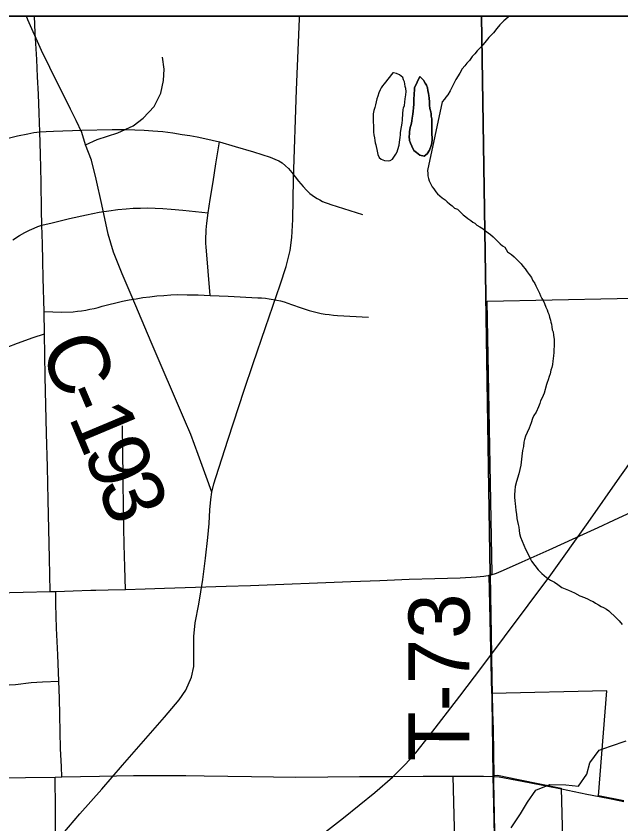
# Model space of a CAD drawing. Extents: x -6.1 to 38, y -7.7 to 22.
# Drawn here: x 6.533 to 7.096, y 20.148 to 20.9 of the extents above; entities that cross this region are included whole.
import ezdxf

# ---------------------------------------------------------------- set-up
doc = ezdxf.new("R2010")
doc.units = 0
for name, color, linetype in [('GM_X_City_Street', 7, 'Continuous'), ('GM_X_Corporation', 7, 'Continuous'), ('GM_X_County_Road', 7, 'Continuous'), ('GM_X_County_Road_Text', 7, 'Continuous'), ('GM_X_Minor_Lake', 7, 'Continuous'), ('GM_X_Minor_River', 7, 'Continuous'), ('GM_X_State_Route', 7, 'Continuous'), ('GM_X_Township_Road', 7, 'Continuous'), ('GM_X_Township_Road_Text', 7, 'Continuous'), ('GM_X_US_Route', 7, 'Continuous'), ('SH_Data', 7, 'Continuous')]:
    doc.layers.add(name, color=color, linetype=linetype)

msp = doc.modelspace()

# ---------------------------------------------------------------- linework, layer by layer
at = {"layer": 'GM_X_City_Street'}
msp.add_line((6.55967, 20.60449), (6.55938, 20.62507), dxfattribs=at)
for points in [[(6.55938, 20.62507), (6.55859, 20.65613), (6.55819, 20.67216), (6.55778, 20.68819), (6.55727, 20.70538), (6.55704, 20.71955), (6.55647, 20.74562), (6.5559, 20.77168), (6.55527, 20.79229), (6.55462, 20.8098), (6.55398, 20.82729), (6.55325, 20.84344), (6.55252, 20.85959), (6.55114, 20.88439), (6.55027, 20.9)], [(6.51841, 20.78448), (6.53466, 20.78855), (6.54424, 20.79063), (6.54986, 20.79167), (6.55527, 20.79229), (6.56131, 20.79271), (6.56797, 20.79303), (6.59452, 20.794), (6.62265, 20.79467), (6.63485, 20.79453), (6.6437, 20.79432), (6.65245, 20.79392), (6.66049, 20.79342), (6.66995, 20.79252), (6.679, 20.79131), (6.68794, 20.79002), (6.6949, 20.78888), (6.70191, 20.7876), (6.70888, 20.78619), (6.71579, 20.78466), (6.72271, 20.783)], [(6.71375, 20.64013), (6.71198, 20.6627), (6.7102, 20.68527), (6.70991, 20.68842), (6.70978, 20.69158), (6.71002, 20.70107), (6.71031, 20.70422), (6.71073, 20.70736), (6.71206, 20.71691), (6.71385, 20.72939), (6.71653, 20.74597), (6.71922, 20.76255), (6.72271, 20.783)], [(6.72271, 20.783), (6.73712, 20.77864), (6.75412, 20.77363), (6.7697, 20.76869), (6.77415, 20.76702), (6.77764, 20.76526), (6.78076, 20.76336), (6.78388, 20.76084), (6.78669, 20.75822), (6.79001, 20.75441), (6.79624, 20.74646), (6.80037, 20.74143), (6.80359, 20.73792), (6.80653, 20.73506), (6.80876, 20.73336), (6.81108, 20.73176), (6.81345, 20.73028), (6.81591, 20.72892), (6.81842, 20.72766), (6.82098, 20.72652), (6.82358, 20.72551), (6.82623, 20.72463), (6.85568, 20.71529)], [(6.53023, 20.69189), (6.53638, 20.69579), (6.54149, 20.69875), (6.54581, 20.70096), (6.54999, 20.70285), (6.55359, 20.70436), (6.55727, 20.70538), (6.56669, 20.70759), (6.583, 20.71164), (6.59879, 20.71521), (6.6105, 20.71759), (6.61959, 20.71898), (6.62794, 20.72004), (6.63564, 20.7207), (6.64227, 20.72119), (6.64915, 20.72143), (6.65537, 20.72151), (6.66258, 20.72135), (6.66987, 20.72086), (6.67765, 20.72029), (6.68845, 20.71939), (6.71206, 20.71691)], [(6.55938, 20.62507), (6.5755, 20.62465), (6.5865, 20.62497), (6.59039, 20.62533), (6.59427, 20.62583), (6.59816, 20.62644), (6.60199, 20.62718), (6.60583, 20.62803), (6.60963, 20.62898), (6.61342, 20.63007), (6.61967, 20.63175), (6.62593, 20.6333), (6.63223, 20.63471), (6.63858, 20.63597), (6.64498, 20.63709), (6.65133, 20.63808), (6.65777, 20.63893), (6.66417, 20.63963), (6.67061, 20.64019), (6.67711, 20.64062), (6.68355, 20.6409), (6.69262, 20.64073), (6.70273, 20.64055), (6.71375, 20.64013), (6.73066, 20.63929), (6.75811, 20.63791), (6.76171, 20.63773), (6.76527, 20.63742), (6.76882, 20.63698), (6.77237, 20.63642), (6.77588, 20.63574), (6.77938, 20.63493), (6.78284, 20.634), (6.78631, 20.63296), (6.78967, 20.63179), (6.79857, 20.62854), (6.80222, 20.62728), (6.80592, 20.62614), (6.80961, 20.62512), (6.81335, 20.62422), (6.81709, 20.62344), (6.82088, 20.62279), (6.82472, 20.62227), (6.82852, 20.62185), (6.83235, 20.62158), (6.86111, 20.61992)], [(6.52485, 20.59193), (6.53462, 20.59557), (6.5492, 20.60094), (6.55967, 20.60449)], [(6.56491, 20.36455), (6.56423, 20.39562), (6.56364, 20.42256), (6.56305, 20.4495), (6.56233, 20.48056), (6.56161, 20.51163), (6.561, 20.5381), (6.56038, 20.56457), (6.56002, 20.58453), (6.55967, 20.60449)], [(6.63518, 20.36655), (6.63455, 20.38737), (6.63391, 20.4082), (6.63363, 20.42394), (6.63334, 20.43968), (6.63292, 20.47075), (6.6326, 20.49471), (6.63227, 20.51866)], [(6.5757, 20.192), (6.57536, 20.20147), (6.57456, 20.21846), (6.57386, 20.24952), (6.57351, 20.26526), (6.57316, 20.281), (6.57203, 20.3057), (6.5709, 20.3304), (6.57014, 20.35288), (6.57025, 20.36466)], [(6.36108, 20.27411), (6.38234, 20.27433), (6.39851, 20.2745), (6.41672, 20.27478), (6.43494, 20.27506), (6.46176, 20.27528), (6.48065, 20.27606), (6.49855, 20.27664), (6.52103, 20.27742), (6.53271, 20.278), (6.54721, 20.27985), (6.55791, 20.28045), (6.57316, 20.281)], [(6.57703, 19.71095), (6.57638, 19.73946), (6.57574, 19.76797), (6.57506, 19.79903), (6.5747, 19.8155), (6.57435, 19.83196), (6.57383, 19.86302), (6.57352, 19.88194), (6.5732, 19.90086), (6.57245, 19.93056), (6.57171, 19.96027), (6.57125, 19.97891), (6.57089, 20.00998), (6.57059, 20.03563), (6.57029, 20.06128), (6.57017, 20.09234), (6.57009, 20.11299), (6.57, 20.13363), (6.56981, 20.16275), (6.56962, 20.19187)], [(6.94663, 19.8445), (6.94727, 19.84835), (6.94663, 19.87941), (6.94598, 19.91048), (6.94533, 19.94154), (6.94469, 19.9726), (6.94404, 20.00366), (6.94339, 20.03472), (6.94274, 20.06579), (6.94224, 20.08964), (6.94175, 20.11349), (6.94113, 20.14455), (6.94065, 20.16868), (6.94018, 20.19281)]]:
    msp.add_lwpolyline(points, dxfattribs=at)
at = {"layer": 'GM_X_Corporation'}
for points in [[(4.22089, 19.39843), (4.27649, 19.3997), (4.32704, 19.40086), (4.34441, 19.40116), (4.39909, 19.40211), (4.59553, 19.40667), (4.87412, 19.41274), (4.97606, 19.41491), (5.07728, 19.4172), (5.13005, 19.41862), (5.18283, 19.42005), (5.26822, 19.42235), (5.32463, 19.42402), (6.10501, 19.44291), (6.34755, 19.45258), (6.9731, 19.47266), (6.99327, 19.47331), (6.9774, 20.19314), (6.97663, 20.24175), (6.97563, 20.30513), (6.97445, 20.38052), (6.96628, 20.9), (2.1, 20.9)], [(8.04941, 20.9), (3.3101, 20.9)], [(7.14717, 20.9), (4.37651, 20.9)], [(7.09878, 20.16988), (7.07542, 20.17458), (7.08315, 20.27204), (6.97611, 20.26959), (6.97356, 20.3798), (6.97636, 20.38108), (6.97156, 20.63481), (7.15304, 20.63837)], [(6.99642, 19.21465), (6.99537, 19.2963), (6.99336, 19.45142), (6.99328, 19.45811), (6.99291, 19.47381), (6.98563, 19.7993), (6.97797, 20.18781), (6.97788, 20.19349), (6.98138, 20.19354), (7.00076, 20.18964), (7.0406, 20.18161), (7.04939, 19.85064), (7.10715, 19.85216)]]:
    msp.add_lwpolyline(points, dxfattribs=at)
msp.add_lwpolyline([(8.9, 19.53649), (8.9, 20.9), (6.96628, 20.9), (6.97445, 20.38052), (6.97563, 20.30513), (6.97663, 20.24175), (6.9774, 20.19314), (6.99327, 19.47331), (8.77312, 19.53228), (8.77571, 19.53237)], close=True, dxfattribs=at)
at = {"layer": 'GM_X_County_Road'}
for points in [[(6.71531, 20.45717), (6.71009, 20.47159), (6.70278, 20.49206), (6.69588, 20.51066), (6.68983, 20.52424), (6.6589, 20.59674), (6.64112, 20.63862), (6.63198, 20.66015), (6.62399, 20.68044), (6.61886, 20.69724), (6.61313, 20.7247), (6.6078, 20.74827), (6.60329, 20.76589), (6.59796, 20.78024), (6.59428, 20.79172), (6.58915, 20.80299), (6.58403, 20.81344), (6.57788, 20.82553), (6.5703, 20.84069), (6.56456, 20.85217), (6.55677, 20.86816), (6.54427, 20.89664), (6.54294, 20.9)], [(6.7211, 20.04832), (6.72854, 20.06081), (6.73424, 20.07037), (6.73916, 20.07601), (6.75824, 20.09151), (6.79602, 20.12134), (6.83803, 20.15389), (6.86721, 20.17741), (6.88371, 20.19172), (6.89583, 20.20385), (6.90538, 20.21459), (6.9181, 20.2305), (6.94634, 20.26728), (6.96662, 20.29412), (7.03104, 20.38022), (7.06583, 20.42893), (7.09526, 20.47089), (7.13583, 20.52815)], [(6.36246, 20.18786), (6.38965, 20.18848), (6.41683, 20.18909), (6.44716, 20.18967), (6.4775, 20.19025), (6.50856, 20.19085), (6.52522, 20.19117), (6.54189, 20.19149), (6.56962, 20.19187), (6.5757, 20.192)], [(6.5757, 20.192), (6.59326, 20.19243), (6.61084, 20.19286), (6.62674, 20.19312), (6.64265, 20.19338), (6.69128, 20.19332), (6.70835, 20.19313), (6.73038, 20.19274), (6.7524, 20.19235), (6.77295, 20.19215), (6.79349, 20.19196), (6.82324, 20.19214), (6.853, 20.1923), (6.88407, 20.19248), (6.91212, 20.19265), (6.94018, 20.19281), (6.96816, 20.19264), (6.97807, 20.19247)], [(6.97807, 20.19247), (6.98287, 20.19207), (6.99923, 20.18914), (7.01079, 20.18684), (7.04081, 20.18091)], [(7.04081, 20.18091), (7.06447, 20.17604), (7.0758, 20.17379)], [(7.0758, 20.17379), (7.08704, 20.17163), (7.09903, 20.16903)]]:
    msp.add_lwpolyline(points, dxfattribs=at)
at = {"layer": 'GM_X_Minor_Lake'}
for points in [[(6.88389, 20.84718), (6.87572, 20.83714), (6.87423, 20.83522), (6.87313, 20.83329), (6.87202, 20.83137), (6.87093, 20.82869), (6.86985, 20.82563), (6.86914, 20.82296), (6.86843, 20.82028), (6.86771, 20.81761), (6.867, 20.81494), (6.86629, 20.81226), (6.86558, 20.80921), (6.86564, 20.80617), (6.86568, 20.80388), (6.86573, 20.80122), (6.86578, 20.79818), (6.86584, 20.79514), (6.86589, 20.7921), (6.86632, 20.78945), (6.86675, 20.78679), (6.86717, 20.78414), (6.86759, 20.78225), (6.868, 20.78035), (6.86925, 20.77429), (6.87006, 20.77126), (6.87125, 20.76862), (6.87318, 20.76676), (6.87624, 20.76567), (6.87966, 20.76535), (6.88155, 20.76577), (6.88343, 20.76694), (6.88492, 20.76887), (6.88677, 20.77156), (6.88787, 20.77386), (6.88859, 20.77578), (6.88965, 20.77998), (6.88999, 20.78265), (6.89032, 20.78493), (6.89066, 20.78722), (6.891, 20.78951), (6.89097, 20.79141), (6.89131, 20.7937), (6.892, 20.79713), (6.8927, 20.80057), (6.89303, 20.80361), (6.893, 20.80551), (6.89334, 20.80742), (6.89331, 20.80932), (6.89362, 20.81275), (6.89397, 20.81466), (6.89469, 20.81695), (6.89534, 20.82305), (6.89568, 20.82495), (6.89603, 20.82686), (6.89636, 20.82991), (6.89593, 20.83256), (6.89551, 20.83446), (6.89509, 20.83711), (6.89467, 20.839), (6.89388, 20.84089), (6.89309, 20.84278), (6.89, 20.84538), (6.88732, 20.84648), (6.88465, 20.84719), (6.88389, 20.84718)], [(6.88389, 20.84718), (6.87572, 20.83714), (6.87423, 20.83522), (6.87313, 20.83329), (6.87202, 20.83137), (6.87093, 20.82869), (6.86985, 20.82563), (6.86914, 20.82296), (6.86843, 20.82028), (6.86771, 20.81761), (6.867, 20.81494), (6.86629, 20.81226), (6.86558, 20.80921), (6.86564, 20.80617), (6.86568, 20.80388), (6.86573, 20.80122), (6.86578, 20.79818), (6.86584, 20.79514), (6.86589, 20.7921), (6.86632, 20.78945), (6.86675, 20.78679), (6.86717, 20.78414), (6.86759, 20.78225), (6.868, 20.78035), (6.86925, 20.77429), (6.87006, 20.77126), (6.87125, 20.76862), (6.87318, 20.76676), (6.87624, 20.76567), (6.87966, 20.76535), (6.88155, 20.76577), (6.88343, 20.76694), (6.88492, 20.76887)], [(6.88492, 20.76887), (6.88677, 20.77156), (6.88787, 20.77386), (6.88859, 20.77578), (6.88965, 20.77998), (6.88999, 20.78265), (6.89032, 20.78493), (6.89066, 20.78722), (6.891, 20.78951), (6.89097, 20.79141), (6.89131, 20.7937), (6.892, 20.79713), (6.8927, 20.80057), (6.89303, 20.80361), (6.893, 20.80551), (6.89334, 20.80742), (6.89331, 20.80932), (6.89362, 20.81275), (6.89397, 20.81466), (6.89469, 20.81695), (6.89534, 20.82305), (6.89568, 20.82495), (6.89603, 20.82686), (6.89636, 20.82991), (6.89593, 20.83256), (6.89551, 20.83446), (6.89509, 20.83711), (6.89467, 20.839), (6.89388, 20.84089), (6.89309, 20.84278), (6.89, 20.84538), (6.88732, 20.84648), (6.88465, 20.84719), (6.88389, 20.84718)], [(6.90908, 20.84393), (6.90395, 20.83319), (6.904, 20.83053), (6.90366, 20.82862), (6.9037, 20.82596), (6.90336, 20.82405), (6.90339, 20.82215), (6.90343, 20.82025), (6.90347, 20.81797), (6.90315, 20.81454), (6.90282, 20.81149), (6.90249, 20.80883), (6.90215, 20.80692), (6.9018, 20.80501), (6.90146, 20.80272), (6.90112, 20.80044), (6.90078, 20.79815), (6.90006, 20.79624), (6.89937, 20.79242), (6.89941, 20.79014), (6.89906, 20.78823), (6.89951, 20.78444), (6.90032, 20.78179), (6.9015, 20.77915), (6.90348, 20.775), (6.90579, 20.77314), (6.90887, 20.77054), (6.91306, 20.76985), (6.91569, 20.7718), (6.9179, 20.77526)], [(6.90908, 20.84393), (6.91062, 20.84243), (6.91256, 20.84057), (6.91413, 20.83755), (6.9153, 20.83567), (6.9161, 20.8334), (6.91653, 20.83075), (6.91696, 20.8281), (6.91737, 20.8262), (6.9178, 20.82355), (6.91786, 20.82013), (6.91791, 20.81709), (6.91835, 20.81405), (6.91916, 20.81102), (6.91957, 20.80913), (6.91962, 20.80685), (6.92004, 20.80458), (6.92008, 20.8023), (6.92011, 20.8004), (6.92015, 20.79812), (6.92019, 20.79621), (6.92023, 20.79394), (6.92026, 20.79203), (6.9203, 20.78975), (6.92035, 20.78709), (6.92038, 20.78519), (6.92007, 20.78176), (6.91936, 20.77871), (6.9179, 20.77526), (6.91569, 20.7718), (6.91306, 20.76985), (6.90887, 20.77054), (6.90579, 20.77314), (6.90348, 20.775), (6.9015, 20.77915), (6.90032, 20.78179), (6.89951, 20.78444), (6.89906, 20.78823), (6.89941, 20.79014), (6.89937, 20.79242), (6.90006, 20.79624), (6.90078, 20.79815), (6.90112, 20.80044), (6.90146, 20.80272), (6.9018, 20.80501), (6.90215, 20.80692), (6.90249, 20.80883), (6.90282, 20.81149), (6.90315, 20.81454), (6.90347, 20.81797), (6.90343, 20.82025), (6.90339, 20.82215), (6.90336, 20.82405), (6.9037, 20.82596), (6.90366, 20.82862), (6.904, 20.83053), (6.90395, 20.83319), (6.90908, 20.84393)], [(6.9179, 20.77526), (6.91936, 20.77871), (6.92007, 20.78176), (6.92038, 20.78519), (6.92035, 20.78709), (6.9203, 20.78975), (6.92026, 20.79203), (6.92023, 20.79394), (6.92019, 20.79621), (6.92015, 20.79812), (6.92011, 20.8004), (6.92008, 20.8023), (6.92004, 20.80458), (6.91962, 20.80685), (6.91957, 20.80913), (6.91916, 20.81102), (6.91835, 20.81405), (6.91791, 20.81709), (6.91786, 20.82013), (6.9178, 20.82355), (6.91737, 20.8262), (6.91696, 20.8281), (6.91653, 20.83075), (6.9161, 20.8334), (6.9153, 20.83567), (6.91413, 20.83755), (6.91256, 20.84057), (6.91062, 20.84243), (6.90908, 20.84393)]]:
    msp.add_lwpolyline(points, dxfattribs=at)
at = {"layer": 'GM_X_Minor_River'}
for points in [[(6.99252, 20.9), (6.99138, 20.89904), (6.98727, 20.89554), (6.98353, 20.89205)], [(6.98353, 20.89205), (6.98056, 20.88858), (6.97759, 20.88434), (6.97311, 20.88008), (6.9694, 20.87545), (6.96568, 20.8712), (6.96232, 20.86772), (6.96009, 20.86502), (6.95786, 20.86232), (6.95526, 20.85885), (6.95265, 20.85614), (6.9508, 20.85383), (6.94857, 20.85113), (6.94636, 20.8469), (6.94267, 20.84113), (6.94082, 20.83806), (6.93936, 20.83499), (6.93716, 20.83039), (6.93495, 20.82693), (6.93309, 20.82461), (6.93198, 20.82269), (6.92975, 20.82037)], [(6.92975, 20.82037), (6.91609, 20.75625), (6.91651, 20.75359), (6.91655, 20.75132), (6.91697, 20.74904), (6.91778, 20.74677), (6.91857, 20.74489), (6.92053, 20.74112), (6.92209, 20.73925), (6.92403, 20.73662), (6.92559, 20.73475), (6.92752, 20.73288), (6.92983, 20.73102), (6.93252, 20.72917), (6.93445, 20.7273), (6.93677, 20.72544), (6.93908, 20.72358), (6.9414, 20.72134), (6.94407, 20.72025), (6.94755, 20.71689), (6.94949, 20.71502), (6.9518, 20.71316), (6.95372, 20.71168), (6.95642, 20.70982), (6.95834, 20.70833), (6.96026, 20.70723), (6.96219, 20.70536), (6.96488, 20.70389), (6.96795, 20.70204), (6.97026, 20.70018), (6.97257, 20.69832), (6.97488, 20.69684), (6.9772, 20.6946), (6.97913, 20.69274), (6.98145, 20.6905), (6.98377, 20.68826), (6.98608, 20.6864), (6.988, 20.68491)], [(6.988, 20.68491), (6.99074, 20.68078), (6.9942, 20.67818), (6.9969, 20.67594), (7.00347, 20.6696), (7.00503, 20.66734), (7.00698, 20.66472), (7.00892, 20.66209), (7.01087, 20.65946), (7.01281, 20.65684), (7.014, 20.65419), (7.01595, 20.65119), (7.01713, 20.64893), (7.01831, 20.64667), (7.01911, 20.64478), (7.02029, 20.64214), (7.02147, 20.63988), (7.02266, 20.63724), (7.02383, 20.63536), (7.02502, 20.63272), (7.02622, 20.62932), (7.02741, 20.62668), (7.02821, 20.62441), (7.029, 20.62252), (7.02981, 20.61988), (7.03061, 20.61723), (7.03103, 20.61534), (7.03144, 20.61344), (7.03187, 20.61079), (7.0323, 20.60813), (7.03309, 20.60625), (7.03352, 20.60321), (7.03398, 20.59904), (7.03404, 20.596), (7.03409, 20.59296), (7.03376, 20.58991), (7.03382, 20.58687), (7.03349, 20.58382), (7.03315, 20.58154), (7.03282, 20.57887), (7.0325, 20.57582), (7.03179, 20.57315), (7.03107, 20.57047), (7.03038, 20.56704), (7.02928, 20.56474), (7.02857, 20.56168), (7.02748, 20.559), (7.02676, 20.55709), (7.02462, 20.54906), (7.0228, 20.54485), (7.02133, 20.54216), (7.02061, 20.53948), (7.01953, 20.53643), (7.01734, 20.53144), (7.01512, 20.52836), (7.01403, 20.52568), (7.01258, 20.52147), (7.01077, 20.5165), (7.00894, 20.51266), (7.00748, 20.50921), (7.0064, 20.50615), (7.00569, 20.50348), (7.00538, 20.49967), (7.00469, 20.49586), (7.00402, 20.49052), (7.00304, 20.48214), (7.00128, 20.47412), (6.99913, 20.46686), (6.99769, 20.46227), (6.99738, 20.45846), (6.99707, 20.45465), (6.99712, 20.45199), (6.99754, 20.44934), (6.9976, 20.4463), (6.99803, 20.44365), (6.99847, 20.43985), (6.99892, 20.43644), (6.99936, 20.43264), (6.9998, 20.42961), (7.00061, 20.42696), (7.00103, 20.42431), (7.00147, 20.42127), (7.00189, 20.41862), (7.00272, 20.41521), (7.0043, 20.41144), (7.00589, 20.40766), (7.00747, 20.40389), (7.00984, 20.39937), (7.01141, 20.39597), (7.01299, 20.39296), (7.01921, 20.38471), (7.02269, 20.38135), (7.02694, 20.37762), (7.03078, 20.37503), (7.03423, 20.37319), (7.03731, 20.37096), (7.04115, 20.36837), (7.04728, 20.36582), (7.05302, 20.36326), (7.058, 20.36068), (7.06221, 20.35886)], [(7.06221, 20.35886), (7.06566, 20.3574), (7.06795, 20.3563), (7.07025, 20.3552), (7.07256, 20.35372), (7.07524, 20.35225), (7.07793, 20.35077), (7.07985, 20.34967), (7.08291, 20.3482), (7.08484, 20.34672), (7.08677, 20.34485), (7.08986, 20.34186), (7.09257, 20.33925), (7.0945, 20.33738), (7.09722, 20.33401)], [(6.99394, 20.14464), (7.0026, 20.15756), (7.00937, 20.16858), (7.01691, 20.17959), (7.03013, 20.18494), (7.04488, 20.1846), (7.05661, 20.1835), (7.06452, 20.19452), (7.06713, 20.20515), (7.0758, 20.21693), (7.08638, 20.22075), (7.10111, 20.22572)]]:
    msp.add_lwpolyline(points, dxfattribs=at)
at = {"layer": 'GM_X_State_Route'}
msp.add_lwpolyline([(6.57679, 20.13894), (6.59266, 20.15775), (6.61314, 20.18073), (6.63236, 20.20309), (6.67123, 20.2476), (6.68502, 20.2639), (6.69108, 20.27288), (6.69651, 20.28479), (6.6986, 20.29481), (6.69871, 20.30861), (6.69881, 20.32281), (6.69985, 20.33535), (6.70341, 20.3527), (6.70717, 20.37589), (6.70967, 20.39574), (6.71155, 20.41496), (6.71301, 20.42792), (6.71364, 20.44045), (6.71448, 20.45006), (6.71531, 20.45717), (6.7172, 20.4649), (6.71908, 20.47075), (6.73078, 20.50627), (6.74561, 20.55183), (6.75376, 20.57669), (6.76546, 20.61033), (6.77905, 20.64982), (6.78448, 20.66695), (6.78824, 20.68179), (6.78991, 20.69391), (6.79075, 20.71083), (6.79138, 20.74845), (6.7943, 20.8314), (6.79702, 20.89743), (6.79711, 20.9)], dxfattribs=at)
at = {"layer": 'GM_X_Township_Road'}
for points in [[(6.59796, 20.78024), (6.60882, 20.78516), (6.62788, 20.79151), (6.64223, 20.79786), (6.65165, 20.80503), (6.6619, 20.8159), (6.66785, 20.82819), (6.67051, 20.84008), (6.67092, 20.85074), (6.66949, 20.8618)], [(6.97664, 20.26912), (6.97595, 20.30019), (6.97549, 20.32047), (6.97504, 20.34077), (6.9748, 20.35671), (6.97456, 20.37266), (6.97462, 20.37968)], [(6.97807, 20.19247), (6.97776, 20.21443), (6.97745, 20.23638), (6.97704, 20.25275), (6.97664, 20.26912)]]:
    msp.add_lwpolyline(points, dxfattribs=at)
at = {"layer": 'GM_X_US_Route'}
for points in [[(6.97462, 20.37968), (6.98027, 20.3817), (6.98695, 20.38454), (7.0043, 20.39219), (7.02948, 20.40348), (7.05466, 20.41477), (7.07514, 20.42427), (7.08947, 20.43095), (7.10631, 20.43873)], [(6.60744, 20.36596), (6.61891, 20.36621), (6.63518, 20.36655), (6.65333, 20.36715), (6.67147, 20.36775), (6.70009, 20.3687), (6.7287, 20.36965), (6.75155, 20.37015), (6.78259, 20.37138), (6.81363, 20.37262), (6.84468, 20.37386), (6.87182, 20.37494), (6.89895, 20.37602), (6.92283, 20.37671), (6.94671, 20.3774), (6.96178, 20.37827), (6.96845, 20.37888), (6.97462, 20.37968)], [(6.35907, 20.35834), (6.38076, 20.35889), (6.41182, 20.35982), (6.43674, 20.36056), (6.46166, 20.3613), (6.48812, 20.36228), (6.51458, 20.36326), (6.53974, 20.36391), (6.56491, 20.36455), (6.57025, 20.36466), (6.58645, 20.36526), (6.60265, 20.36586), (6.60744, 20.36596)]]:
    msp.add_lwpolyline(points, dxfattribs=at)
at = {"layer": 'SH_Data'}
msp.add_line((2.1, 20.9), (8.9, 20.9), dxfattribs=at)

# ---------------------------------------------------------------- texts
at = {"layer": 'GM_X_County_Road_Text'}
for s, rotation, p in [('C', 293.09302, (6.5543, 20.59138)), ('-', 293.0264, (6.5726, 20.54846)), ('1', 292.78519, (6.5817, 20.52705)), ('9', 292.30683, (6.59521, 20.4949)), ('3', 291.13653, (6.60838, 20.4628))]:
    msp.add_text(s, height=0.05682, rotation=rotation, dxfattribs=at).set_placement(p)
at = {"layer": 'GM_X_Township_Road_Text'}
msp.add_text('T-73', height=0.056818, rotation=89.87152, dxfattribs=at).set_placement((6.95503, 20.20652))

doc.saveas('drawing.dxf')
